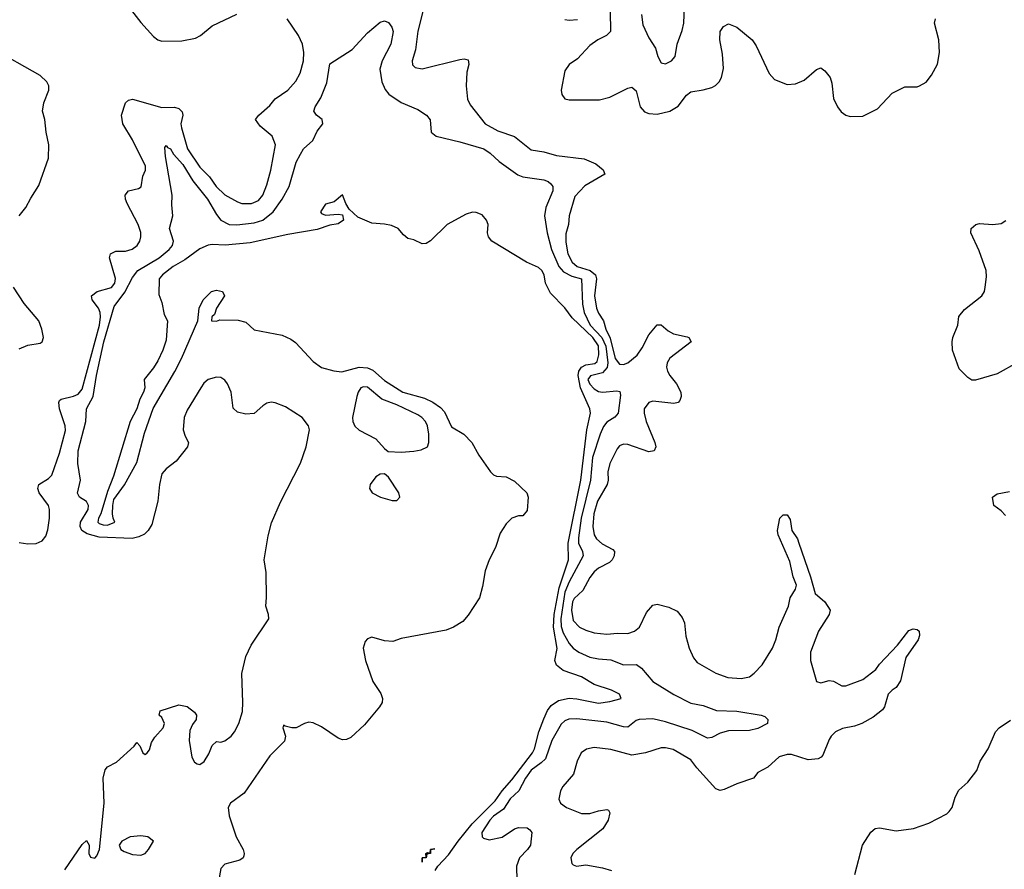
# Model space of a CAD drawing. Header units: inches. Extents: x 1550315 to 1685896, y 510706 to 640504.
# Tile 296 of 452: x 1634012 to 1638705, y 583595 to 587646. Entities that reach past the tile are written whole.
import ezdxf

# ---------------------------------------------------------------- set-up
doc = ezdxf.new("R2010")
doc.units = ezdxf.units.IN
doc.header["$MEASUREMENT"] = 0
doc.layers.add('B6538', color=7, linetype='Continuous')

msp = doc.modelspace()

# ---------------------------------------------------------------- linework, layer by layer
at = {"layer": 'B6538', "color": 5}
for points, elevation in [([(1635939.9, 587710), (1635908.8, 587591.2), (1635898, 587502), (1635883.2, 587450), (1635883.6, 587430), (1635897.5, 587417.5), (1635930, 587411.4), (1636110, 587456), (1636130, 587459.5), (1636150, 587454.4), (1636152.6, 587432.6), (1636143.8, 587396.2), (1636139.5, 587330), (1636146.6, 587266.6), (1636159.6, 587239.6), (1636231.2, 587150), (1636290, 587115.9), (1636369.5, 587089.5), (1636450, 587025.4), (1636510, 587015.5), (1636570, 586998.2), (1636701.9, 586981.9), (1636758, 586958), (1636793, 586930), (1636800.5, 586910), (1636705.5, 586854.5), (1636657.3, 586802.7), (1636630.7, 586710), (1636628.3, 586670), (1636615.3, 586624.7), (1636614.6, 586585.4), (1636625.1, 586530), (1636644.5, 586490), (1636668.3, 586470), (1636730.7, 586450.7), (1636755.5, 586430), (1636760.7, 586410), (1636751.3, 586330), (1636760.9, 586270), (1636770, 586247.3), (1636794.4, 586210), (1636806.1, 586170), (1636826.9, 586126.9), (1636850, 586030.2), (1636870, 586003), (1636890, 586001.5), (1636910, 586009.5), (1636954.1, 586045.9), (1636979.3, 586080.7), (1637010, 586143.9), (1637050, 586190.3), (1637070, 586191.8), (1637102.1, 586162.1), (1637128.7, 586148.7), (1637193.9, 586133.9), (1637201.6, 586130), (1637212, 586110), (1637110, 586032), (1637097.1, 586010), (1637095.2, 585990), (1637099.7, 585970), (1637110.2, 585950), (1637142.3, 585910), (1637162.3, 585870), (1637164.2, 585850), (1637158.9, 585830), (1637150, 585821.1), (1637130, 585815.6), (1637030, 585827.6), (1637010, 585820.4), (1636988.4, 585790), (1636987.6, 585770), (1636997.1, 585730), (1637039.2, 585630), (1637043.6, 585610), (1637035.5, 585590), (1637010, 585585.5), (1636910, 585620.2), (1636890, 585622.8), (1636870, 585614.5), (1636859.4, 585600.6), (1636824.1, 585530), (1636815.3, 585490), (1636816.6, 585450), (1636812.1, 585430), (1636766.3, 585350), (1636748.7, 585290), (1636743.3, 585230), (1636750, 585190.4), (1636761.4, 585170), (1636787.5, 585147.5), (1636839.4, 585119.4), (1636847.6, 585110), (1636845.9, 585090), (1636835.1, 585070), (1636822.2, 585057.8), (1636770, 585031.1), (1636750, 585013.6), (1636730, 584986.8), (1636695.5, 584924.5), (1636654.2, 584885.8), (1636647.2, 584870), (1636641.4, 584830), (1636650, 584780.8), (1636680.3, 584750), (1636710, 584734.6), (1636750, 584722.2), (1636810, 584716.6), (1636861.2, 584721.2), (1636910, 584718.8), (1636941.6, 584730), (1636965.7, 584750), (1637000, 584820), (1637030, 584854.7), (1637050, 584859.2), (1637105, 584845), (1637145.4, 584825.4), (1637170, 584796.4), (1637179.7, 584770), (1637187, 584707), (1637202.6, 584650), (1637223.6, 584603.6), (1637241.1, 584581.1), (1637330.5, 584530), (1637387.7, 584510), (1637450, 584505), (1637490, 584512.6), (1637512.8, 584530), (1637550, 584570.4), (1637600.4, 584650), (1637616.4, 584690), (1637632.4, 584750), (1637675.4, 584850), (1637684.7, 584890), (1637709.6, 584930), (1637714.5, 584950), (1637698.7, 584990), (1637682.6, 585062.6), (1637627.6, 585190), (1637623.7, 585210), (1637635.3, 585270), (1637650, 585284.7), (1637670, 585284.7), (1637683.5, 585263.5), (1637692.4, 585210), (1637718.4, 585170), (1637726, 585150), (1637781.6, 584990), (1637803.8, 584910), (1637850, 584870.3), (1637874.6, 584830), (1637870.3, 584810), (1637818.6, 584730), (1637781.5, 584630), (1637781.1, 584590), (1637810.3, 584490.3), (1637830, 584483.7), (1637870, 584495.6), (1637890, 584491.5), (1637930, 584470.3), (1637950, 584470.3), (1638030, 584500.8), (1638092.5, 584547.5), (1638110, 584573.4), (1638195.8, 584664.2), (1638250, 584733), (1638270, 584742), (1638290, 584738.8), (1638298.8, 584730), (1638300.5, 584710), (1638294, 584690), (1638235.6, 584604.4), (1638210, 584494), (1638190, 584461.2), (1638170.6, 584449.4), (1638150.6, 584429.4), (1638134.4, 584370), (1638124.8, 584355.2), (1638079.9, 584320.1), (1638024.9, 584290), (1637990, 584277.4), (1637933, 584267), (1637900.3, 584250), (1637879, 584230), (1637870, 584214), (1637840, 584140), (1637831, 584129), (1637817.4, 584122.6), (1637770, 584116.4), (1637690, 584142.3), (1637670, 584142.3), (1637631.4, 584131.4), (1637578.2, 584081.8), (1637530, 584057.2), (1637510, 584029.4), (1637430, 584003), (1637370, 583975.6), (1637350, 583971.6), (1637330, 583978.7), (1637238.8, 584078.8), (1637210, 584117.2), (1637127.1, 584167.1), (1637090, 584174.6), (1637070, 584173.6), (1636994.8, 584150), (1636930, 584139.2), (1636830, 584165.8), (1636750, 584175.9), (1636712.7, 584167.3), (1636688.7, 584150), (1636669.2, 584110.8), (1636651.7, 584048.3), (1636600.3, 583990), (1636588.9, 583970), (1636581.7, 583930), (1636590, 583910.7), (1636618.4, 583890), (1636690, 583861.6), (1636730, 583860.8), (1636770, 583874.4), (1636810, 583880.4), (1636817.7, 583877.7), (1636823.8, 583863.8), (1636817.2, 583830), (1636791.5, 583788.5), (1636667, 583690), (1636647.8, 583670), (1636638.5, 583650), (1636643.6, 583623.6), (1636650, 583615.8), (1636666, 583610), (1636710, 583616), (1636790, 583602.4), (1636832.7, 583590)], 480), ([(1636975.2, 587670), (1636981.7, 587621.7), (1637010, 587558.8), (1637042.8, 587510), (1637054, 587470), (1637070, 587441), (1637090, 587435.5), (1637118.4, 587450), (1637135.4, 587470), (1637145.1, 587530), (1637170, 587594.8), (1637178, 587630), (1637180.4, 587710)], 540), ([(1634545.3, 587690), (1634590, 587632.1), (1634650, 587566.5), (1634670, 587550.2), (1634690, 587543.5), (1634784.4, 587544.4), (1634850, 587557.5), (1634874, 587570), (1634930, 587616.5), (1635047.5, 587672.5)], 520), ([(1636826.8, 587686.8), (1636827.3, 587590), (1636809, 587571), (1636768, 587550), (1636730, 587522.3), (1636670, 587459.3), (1636630, 587432.4), (1636610, 587401.5), (1636593, 587310), (1636595.4, 587290), (1636610, 587268.9), (1636630, 587263.4), (1636776.1, 587263.9), (1636824, 587276), (1636910, 587319.3), (1636930, 587323.6), (1636950, 587306.4), (1636969, 587230), (1636990, 587207.1), (1637010, 587199.4), (1637050, 587195.8), (1637110, 587210.1), (1637150, 587234), (1637190, 587285.4), (1637210, 587301.3), (1637270, 587310.8), (1637310, 587322.7), (1637328, 587332), (1637345.3, 587350), (1637356.8, 587370), (1637366.8, 587413.2), (1637362, 587482), (1637348.5, 587550), (1637349.7, 587590), (1637366.5, 587613.5), (1637390, 587625.5), (1637430, 587610.4), (1637503.1, 587550), (1637521.6, 587521.6), (1637583.9, 587390), (1637610, 587361.4), (1637670, 587337.1), (1637710, 587339.7), (1637750, 587357.2), (1637810, 587407.7), (1637830, 587416.5), (1637850, 587402.4), (1637874.9, 587370), (1637883.4, 587343.4), (1637891.1, 587270), (1637909.2, 587230), (1637926.9, 587206.9), (1637950, 587190.2), (1637970, 587184.2), (1638030, 587186.5), (1638099.5, 587220.5), (1638170, 587295.5), (1638230, 587326), (1638290, 587325.8), (1638300.9, 587330), (1638331.6, 587348.4), (1638358, 587382), (1638386.6, 587433.4), (1638396.4, 587490), (1638392.5, 587550), (1638371.6, 587630), (1638376, 587650)], 520), ([(1634010, 585153), (1634050, 585147.1), (1634090, 585148.9), (1634119, 585161), (1634136.9, 585183.1), (1634146.3, 585213.7), (1634153.7, 585270), (1634153.7, 585310), (1634148.5, 585330), (1634104.9, 585390), (1634098.5, 585410), (1634102.9, 585430), (1634150, 585458.4), (1634165.1, 585474.9), (1634201.1, 585578.9), (1634230, 585687.3), (1634229.4, 585710), (1634201.2, 585790), (1634198.5, 585821.5), (1634201, 585830), (1634210, 585836.4), (1634269, 585851), (1634290, 585861.2), (1634310, 585885), (1634392.2, 586190), (1634397.8, 586230), (1634395.7, 586250), (1634387.4, 586270), (1634357.1, 586310), (1634353.8, 586330), (1634381.1, 586350), (1634450, 586369.1), (1634466.1, 586390), (1634468.4, 586411.6), (1634439.8, 586510), (1634444.7, 586530), (1634470, 586541.8), (1634517, 586543), (1634548.6, 586551.4), (1634572.1, 586570), (1634584.8, 586590), (1634589.8, 586610), (1634588.7, 586631.3), (1634577, 586670), (1634524.5, 586770), (1634516, 586790), (1634515.1, 586810), (1634530, 586830.2), (1634578.3, 586841.7), (1634590.7, 586849.3), (1634599.6, 586900.4), (1634612, 586928), (1634611.9, 586948.1), (1634550, 587073.3), (1634502.8, 587150), (1634496.8, 587190), (1634516, 587250), (1634530, 587262.4), (1634550, 587266.7), (1634690, 587227.3), (1634750, 587228.4), (1634770, 587222.6), (1634785.9, 587205.9), (1634788.8, 587190), (1634779.8, 587150), (1634782.7, 587130), (1634811.9, 587030), (1634870, 586942.3), (1634916.5, 586896.5), (1634948.4, 586850), (1634990, 586811.4), (1635050, 586776.8), (1635070, 586770.2), (1635116, 586770), (1635150, 586784.6), (1635170.6, 586810), (1635190, 586858), (1635208.6, 586928.6), (1635230.6, 587050), (1635215.3, 587090), (1635157.6, 587137.6), (1635136.2, 587170), (1635151.3, 587190), (1635203.9, 587236.1), (1635230, 587269.1), (1635290, 587309.2), (1635327.7, 587352.3), (1635349.5, 587390.5), (1635364.3, 587450), (1635366, 587490), (1635359.2, 587530), (1635341, 587570), (1635286.6, 587650)], 480), ([(1634226.7, 583593.3), (1634310, 583713), (1634330, 583733), (1634343.1, 583710), (1634342.3, 583670), (1634350, 583653.4), (1634370, 583647.6), (1634380.3, 583659.7), (1634392.1, 583690), (1634414.3, 583910), (1634409.9, 584029.9), (1634419.8, 584070), (1634430, 584083.2), (1634473.8, 584106.2), (1634557.4, 584182.6), (1634570, 584200.5), (1634584.4, 584184.4), (1634598.4, 584150), (1634610, 584142.3), (1634618.9, 584150), (1634630, 584164.4), (1634640.7, 584199.3), (1634655.6, 584224.4), (1634695.8, 584270), (1634702.2, 584290), (1634690, 584319.5), (1634676, 584330), (1634680.9, 584350), (1634770, 584379.6), (1634810, 584372), (1634844.7, 584344.7), (1634854, 584330), (1634853.7, 584310), (1634834.8, 584285.2), (1634822.6, 584257.4), (1634819.9, 584210), (1634832.8, 584130), (1634845.2, 584105.2), (1634857.7, 584097.7), (1634870, 584094.6), (1634891.4, 584108.6), (1634914.1, 584145.9), (1634930, 584186), (1634950, 584204.9), (1634970, 584201.3), (1634990, 584207), (1635019.6, 584230), (1635036.3, 584250), (1635055.8, 584290), (1635073.1, 584346.9), (1635075.8, 584390), (1635070.8, 584529.2), (1635089.3, 584609.3), (1635115.9, 584664.1), (1635199.3, 584790), (1635198, 584810), (1635184.7, 584850), (1635188.4, 584891.5), (1635186.5, 585010), (1635177.3, 585070), (1635195.6, 585184.4), (1635212.3, 585247.7), (1635254.7, 585345.2), (1635350, 585531), (1635377.4, 585610), (1635393.2, 585690), (1635388.7, 585710), (1635358, 585750), (1635279.6, 585799.6), (1635230, 585819.3), (1635210, 585822.7), (1635190, 585818), (1635170, 585805.2), (1635130, 585767.6), (1635090, 585765.7), (1635050, 585775.1), (1635030, 585794), (1635019.2, 585870), (1635002.4, 585910), (1634990, 585926.9), (1634970, 585939.8), (1634950, 585942), (1634910, 585930.6), (1634890, 585912.9), (1634874.7, 585890), (1634810, 585784.2), (1634795.2, 585750), (1634791.2, 585691.2), (1634800.4, 585660.4), (1634816.3, 585630), (1634811, 585610), (1634758.2, 585541.8), (1634710, 585504.2), (1634690, 585480.9), (1634678.6, 585430), (1634670.9, 585350), (1634641.2, 585238.8), (1634624.7, 585210), (1634607, 585193), (1634580.1, 585179.9), (1634547.8, 585172.2), (1634390, 585179.2), (1634334.2, 585194.2), (1634307.8, 585210), (1634299.5, 585230), (1634302.1, 585250), (1634338.5, 585310), (1634339.6, 585330), (1634330, 585349.2), (1634296.9, 585370), (1634287.9, 585387.9), (1634301.2, 585450), (1634289.5, 585530), (1634290.3, 585590), (1634327.9, 585730), (1634330.5, 585790), (1634361.7, 585850), (1634377.4, 585950), (1634413.2, 586110), (1634461.8, 586278.2), (1634513.3, 586346.7), (1634550, 586417.4), (1634575, 586450), (1634676.2, 586510), (1634724.1, 586550), (1634740.7, 586570), (1634744.6, 586590), (1634725.3, 586650), (1634741.3, 586710), (1634736.6, 586763.4), (1634739.2, 586810), (1634706.4, 586993.6), (1634703.8, 587036.2), (1634710, 587046.8), (1634715.8, 587035.8), (1634730, 587030.2), (1634745.5, 587005.5), (1634790, 586956.3), (1634837, 586877), (1634907.6, 586790), (1634950, 586716.6), (1634970.2, 586690), (1635010, 586670.1), (1635047.3, 586667.3), (1635130, 586677.7), (1635170.5, 586689.5), (1635220.4, 586730), (1635262.9, 586790), (1635296.1, 586850), (1635330, 586966), (1635350, 587004.7), (1635365.2, 587030), (1635409.8, 587070.2), (1635430, 587114.4), (1635457.4, 587150), (1635453.3, 587170), (1635427.3, 587190), (1635413.3, 587210), (1635420.4, 587230), (1635447.1, 587272.9), (1635475.2, 587344.8), (1635490, 587434.8), (1635596.4, 587503.6), (1635670, 587582.6), (1635730, 587633.7), (1635750, 587640.3), (1635770, 587632.7), (1635785.7, 587610), (1635791.3, 587590), (1635780.7, 587530), (1635739.8, 587450), (1635728.5, 587410), (1635737.7, 587350), (1635753.9, 587313.9), (1635771, 587291), (1635830, 587251.3), (1635910, 587217.6), (1635950.8, 587190), (1635968.3, 587168.3), (1635972.4, 587110), (1635996.4, 587090), (1636110, 587063.3), (1636223.7, 587030), (1636253.6, 587010), (1636296.5, 586970), (1636386.3, 586906.3), (1636410, 586896.6), (1636510, 586882.3), (1636530, 586874.9), (1636542.9, 586862.9), (1636552.2, 586850), (1636553.7, 586830), (1636518.9, 586750), (1636513.6, 586710), (1636525.4, 586630), (1636546.6, 586550), (1636582.1, 586470), (1636603.4, 586443.4), (1636643.9, 586423.9), (1636690.1, 586410), (1636693.7, 586290), (1636701.9, 586250), (1636730.9, 586190), (1636786, 586130), (1636805.4, 586090), (1636814.7, 586010), (1636812.2, 585987.8), (1636790, 585962.5), (1636732.4, 585947.6), (1636719.7, 585930), (1636730, 585907.5), (1636750, 585885.6), (1636770, 585873.9), (1636790, 585870.5), (1636857.2, 585877.2), (1636872.8, 585872.8), (1636875.8, 585855.8), (1636863.7, 585770), (1636848.7, 585751.3), (1636810, 585726.6), (1636794, 585706), (1636777.9, 585670), (1636742.1, 585557.9), (1636732, 585450), (1636687.7, 585270), (1636675.3, 585175.3), (1636675.1, 585150), (1636694.1, 585110), (1636698, 585090), (1636630, 584965.4), (1636610, 584916.5), (1636590.5, 584790), (1636592.7, 584752.7), (1636601.9, 584721.9), (1636630, 584671.4), (1636650, 584648.9), (1636677.2, 584630), (1636730, 584607.2), (1636770, 584598.7), (1636830, 584594), (1636890, 584570.1), (1636952.4, 584572.4), (1636974.8, 584554.8), (1637030.3, 584490), (1637130, 584428.8), (1637210, 584387.6), (1637270, 584376.3), (1637332.8, 584352.8), (1637430, 584349.4), (1637546, 584330), (1637563.7, 584323.7), (1637577.1, 584310), (1637575.5, 584290), (1637530, 584266.6), (1637490, 584256.8), (1637390, 584256), (1637350, 584245), (1637310, 584222.8), (1637290, 584220.8), (1637216.5, 584256.5), (1637090, 584298.3), (1637030, 584312.1), (1636963.7, 584310), (1636950, 584304.1), (1636910, 584272.4), (1636890, 584273.7), (1636810, 584297.1), (1636667.7, 584312.3), (1636629.6, 584310.4), (1636610, 584302.5), (1636592.3, 584287.7), (1636548.5, 584210), (1636517.4, 584122.6), (1636497.4, 584102.6), (1636450, 584068.2), (1636422, 584030), (1636390.1, 583969.9), (1636350, 583931.4), (1636317.4, 583882.6), (1636270, 583848.1), (1636253.4, 583830), (1636214, 583770), (1636216.4, 583750), (1636223.2, 583743.2), (1636250, 583735.6), (1636311.4, 583748.6), (1636370, 583787.4), (1636390, 583794.9), (1636430, 583792.3), (1636443.2, 583783.2), (1636453.4, 583770), (1636446.5, 583710), (1636432.9, 583690), (1636393.4, 583650), (1636380.2, 583610), (1636381, 583541)], 460), ([(1636610, 587646.3), (1636630, 587643.4), (1636670, 587647.6)], 520), ([(1634010, 586710.5), (1634041.6, 586750), (1634064.6, 586795.4), (1634103.9, 586856.1), (1634150, 586986), (1634151.3, 587050), (1634137.9, 587110), (1634132.2, 587170), (1634120.5, 587210), (1634126.4, 587250), (1634151.1, 587310), (1634150.6, 587330), (1634141.6, 587350), (1634110, 587379.4), (1633877.6, 587510)], 520), ([(1635992.3, 583590), (1636005.1, 583610), (1636056.4, 583663.6), (1636102, 583730), (1636168.1, 583811.9), (1636278, 583922), (1636311.5, 583970), (1636358.3, 584021.7), (1636455.7, 584150), (1636466.3, 584170), (1636486.8, 584250), (1636510, 584312.2), (1636527.7, 584352.3), (1636544.3, 584375.7), (1636580.7, 584399.3), (1636630, 584410.3), (1636667.5, 584407.5), (1636770, 584387.6), (1636825.1, 584394.9), (1636878.8, 584410), (1636870.4, 584430), (1636832.4, 584450), (1636750, 584476.4), (1636690, 584512.1), (1636602.8, 584542.8), (1636570, 584568.8), (1636563.2, 584590), (1636572.8, 584647.2), (1636556.1, 584750), (1636558.6, 584810), (1636583.1, 584936.9), (1636627.8, 585070), (1636626.7, 585150), (1636686.7, 585450), (1636714.6, 585690), (1636732.3, 585770), (1636729, 585790), (1636684.1, 585890), (1636673.1, 585950), (1636676.7, 585970), (1636690, 585990), (1636710, 586000.7), (1636752.9, 586007.1), (1636763.6, 586016.4), (1636771.7, 586048.3), (1636770, 586090.7), (1636743.1, 586130), (1636645.2, 586225.2), (1636610, 586271.5), (1636541.4, 586341.4), (1636518.6, 586390), (1636511.2, 586430), (1636501.1, 586450), (1636484, 586464), (1636426.8, 586490), (1636262.8, 586590), (1636246, 586610), (1636242, 586630), (1636244, 586670), (1636237.3, 586690), (1636216.3, 586716.3), (1636187.4, 586727.4), (1636170, 586728.9), (1636140.6, 586719.4), (1636050, 586668.8), (1635970, 586590.8), (1635950, 586578.8), (1635930, 586577.3), (1635890, 586596.3), (1635862.5, 586602.5), (1635840.5, 586620.5), (1635816, 586650), (1635784.4, 586664.4), (1635750, 586671.8), (1635690, 586675.8), (1635624, 586704), (1635582.8, 586742.8), (1635566, 586770), (1635550, 586810.7), (1635510, 586778), (1635470, 586766), (1635445.2, 586730), (1635450, 586722), (1635470, 586713.2), (1635530, 586719.3), (1635550, 586715.3), (1635555.1, 586690), (1635530, 586673.4), (1635490, 586666.7), (1635430, 586644.9), (1635290, 586621.2), (1635110, 586582.2), (1634990.8, 586570.8), (1634930, 586574.7), (1634910, 586571.5), (1634870, 586552.7), (1634798.3, 586501.7), (1634743.1, 586470), (1634693, 586430), (1634676.3, 586410), (1634675.6, 586335.6), (1634690, 586298), (1634700.2, 586240.2), (1634717.2, 586210), (1634710, 586118), (1634694, 586070), (1634670, 586019.1), (1634650, 585986), (1634605.1, 585930), (1634608, 585890), (1634602, 585870), (1634583.8, 585836.2), (1634569.7, 585790), (1634538.3, 585730), (1634459.8, 585470), (1634430, 585396.3), (1634399, 585290), (1634387.8, 585270), (1634384.9, 585250), (1634390, 585244.1), (1634410, 585236.8), (1634430, 585235.8), (1634466, 585250), (1634457, 585270), (1634454.3, 585290), (1634455.3, 585330), (1634461.2, 585358.8), (1634512.2, 585427.8), (1634570, 585535.1), (1634606.1, 585673.9), (1634647.9, 585792.1), (1634751.5, 585968.5), (1634782.4, 586030), (1634861.6, 586210), (1634867.4, 586270), (1634886.7, 586310), (1634926.8, 586350), (1634950, 586356), (1634978, 586350), (1634988.7, 586330), (1634949.4, 586270.6), (1634940.4, 586239.6), (1634928, 586230), (1634926, 586210), (1634950, 586209), (1634965.4, 586214.6), (1635053.6, 586213.6), (1635090, 586204), (1635130, 586166.6), (1635262.6, 586142.6), (1635303.5, 586123.5), (1635326.8, 586106.8), (1635410, 586016.9), (1635450, 585987.7), (1635508.5, 585971.5), (1635547.7, 585967.7), (1635630, 585989.4), (1635670, 585986.4), (1635695.1, 585975.1), (1635750, 585925), (1635837.4, 585870), (1635941.8, 585841.8), (1635981.7, 585821.7), (1636017.2, 585797.2), (1636036.7, 585776.7), (1636070, 585705.5), (1636128.3, 585670), (1636166.9, 585630), (1636200.5, 585570), (1636255.1, 585490), (1636270, 585476.3), (1636285.2, 585470), (1636330, 585466), (1636370, 585446.3), (1636429.6, 585390), (1636434.6, 585370), (1636430, 585306), (1636410, 585281), (1636390, 585281), (1636358, 585270), (1636330, 585242), (1636302, 585198), (1636279, 585130), (1636249.6, 585070.4), (1636230, 585018), (1636217.2, 584942.8), (1636202.7, 584890), (1636150, 584806.8), (1636123.3, 584776.7), (1636079, 584750), (1636043.9, 584736.1), (1635830, 584696.3), (1635790, 584682), (1635750, 584684.9), (1635690, 584702), (1635670, 584694), (1635658, 584682), (1635649.6, 584650), (1635660.5, 584590), (1635694.8, 584490), (1635733.2, 584433.2), (1635741.5, 584410), (1635738.9, 584390), (1635727.5, 584370), (1635655.5, 584284.5), (1635590, 584223.9), (1635570, 584213.4), (1635550, 584212.5), (1635530, 584220.4), (1635450, 584274.3), (1635410, 584293.7), (1635390, 584295.9), (1635370, 584290.1), (1635330, 584270.1), (1635309.2, 584269.2), (1635277.1, 584277.1), (1635270, 584282.8), (1635266.2, 584270), (1635278.4, 584230), (1635274.5, 584205.5), (1635203.9, 584136.1), (1635081.7, 583958.3), (1635016.2, 583910), (1635006, 583890), (1635009.6, 583850), (1635043.5, 583750), (1635077.4, 583690), (1635082.5, 583670), (1635080, 583660), (1635077.2, 583650), (1635061.8, 583638.2), (1634990, 583619.3), (1634970, 583599.1), (1634936.1, 583403.9)], 440), ([(1638767.9, 586012.1), (1638670, 585957.7), (1638567.5, 585927.5), (1638550, 585927.3), (1638530, 585939.5), (1638490, 585981.2), (1638458.4, 586070), (1638456.2, 586110), (1638459.5, 586130), (1638482.9, 586190), (1638488.6, 586231.4), (1638515.4, 586264.6), (1638597.6, 586330), (1638609.6, 586350), (1638613.3, 586370), (1638619.4, 586420.6), (1638618, 586450), (1638584.7, 586544.7), (1638545.1, 586630), (1638546, 586650), (1638568.7, 586670), (1638586, 586674), (1638650, 586668.8), (1638690, 586674.4), (1638711.2, 586688.8)], 480), ([(1634010, 586076.3), (1634050, 586094.3), (1634110, 586103.8), (1634119.3, 586110), (1634125.1, 586130), (1634117.6, 586170), (1634102.5, 586210), (1634032.7, 586292.7), (1633982.8, 586370)], 520), ([(1638710, 585282.7), (1638690, 585304.5), (1638654, 585330), (1638649, 585370), (1638670, 585384.7), (1638730, 585396.4)], 480), ([(1637991.5, 583570), (1638028.5, 583710), (1638067.7, 583772.3), (1638089.9, 583790.1), (1638110, 583793.1), (1638190, 583778.8), (1638271.1, 583788.9), (1638344.5, 583815.5), (1638430, 583859.6), (1638441.7, 583870), (1638455.5, 583890), (1638470, 583939.1), (1638487.7, 583972.3), (1638531.3, 584010), (1638573.5, 584066.5), (1638589.8, 584110.2), (1638628.4, 584170), (1638662, 584250), (1638680.7, 584270), (1638733.5, 584306.5)], 480)]:
    msp.add_lwpolyline(points, dxfattribs=dict(at, elevation=elevation))
for points, elevation in [([(1635650, 585896.2), (1635638, 585890), (1635624.7, 585870), (1635618.8, 585850), (1635597.4, 585750), (1635599.5, 585730), (1635610, 585707.7), (1635630, 585688.2), (1635710, 585647.7), (1635750, 585601), (1635767.7, 585587.7), (1635830, 585584), (1635890, 585588.2), (1635925.4, 585594.6), (1635955.1, 585610), (1635961.6, 585630), (1635961.5, 585670), (1635955.9, 585710), (1635946.4, 585730), (1635928.4, 585750), (1635910, 585762), (1635809.7, 585810), (1635737.3, 585837.3), (1635670, 585894)], 460), ([(1635750, 585481.2), (1635730, 585479.3), (1635710, 585466), (1635682, 585430), (1635679.5, 585410), (1635692.4, 585390), (1635730.8, 585369.2), (1635786.5, 585353.5), (1635810, 585353), (1635823.6, 585370), (1635818.9, 585390), (1635770, 585465.2)], 460), ([(1634590, 583755.1), (1634538, 583750), (1634499.1, 583730), (1634485.5, 583710), (1634494.8, 583690), (1634510, 583680.5), (1634550, 583665.5), (1634590, 583662), (1634610, 583670.7), (1634626.6, 583690), (1634649, 583730), (1634622, 583750)], 460), ([(1635930, 583629.5), (1635930, 583650.6), (1635948.7, 583651.3), (1635947, 583670), (1635954.8, 583674.8), (1635968.7, 583671.3), (1635969.4, 583690), (1635990, 583692), (1635970.6, 583689.4), (1635970.3, 583670), (1635952.4, 583667.6), (1635950, 583649.7), (1635930.6, 583649.4)], 420)]:
    msp.add_lwpolyline(points, close=True, dxfattribs=dict(at, elevation=elevation))

doc.saveas('drawing.dxf')
